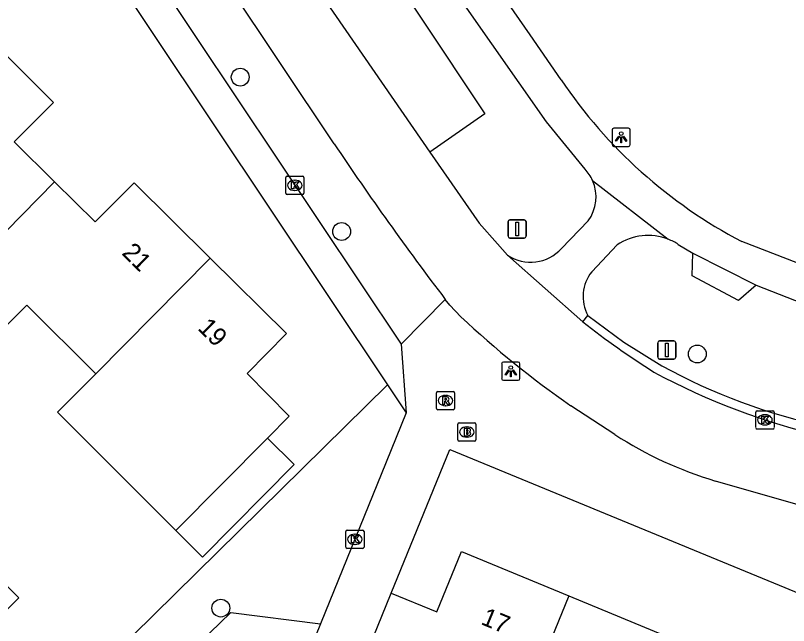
# Model space of a CAD drawing. Extents: x 157767 to 159171, y 387842 to 389425.
# Drawn here: x 158665.59 to 158708, y 388679.94 to 388713.37 of the extents above; entities that cross this region are included whole.
import ezdxf

# ---------------------------------------------------------------- set-up
doc = ezdxf.new("R2010")
doc.units = 0
for name, color, linetype in [('IMGEO_Afsluitpaal', 7, 'Continuous'), ('IMGEO_Berm_groen', 7, 'Continuous'), ('IMGEO_Boom', 7, 'Continuous'), ('IMGEO_Brandkraan', 7, 'Continuous'), ('IMGEO_Fietspad_gesloten', 7, 'Continuous'), ('IMGEO_Groenvoorziening', 7, 'Continuous'), ('IMGEO_Kolk', 7, 'Continuous'), ('IMGEO_Lichtpunt', 7, 'Continuous'), ('IMGEO_Pand', 7, 'Continuous'), ('IMGEO_Pand_nummerreeks', 7, 'Continuous'), ('IMGEO_Rioolput', 7, 'Continuous'), ('IMGEO_Voetpad_gesloten', 7, 'Continuous'), ('IMGEO_Voetpad_halfverhard', 7, 'Continuous'), ('IMGEO_Voetpad_open', 7, 'Continuous')]:
    doc.layers.add(name, color=color, linetype=linetype)

msp = doc.modelspace()

# ---------------------------------------------------------------- linework, layer by layer
at = {"layer": 'IMGEO_Afsluitpaal'}
for p, q in [((158692.611, 388701.276), (158692.611, 388702.076)), ((158692.611, 388702.076), (158692.611, 388701.276)), ((158692.711, 388702.176), (158693.501, 388702.176)), ((158693.501, 388702.176), (158692.711, 388702.176)), ((158693.601, 388702.076), (158693.601, 388701.276)), ((158693.601, 388701.276), (158693.601, 388702.076)), ((158693.501, 388701.176), (158692.711, 388701.176)), ((158692.711, 388701.176), (158693.501, 388701.176)), ((158700.82, 388694.641), (158700.82, 388695.441)), ((158700.82, 388695.441), (158700.82, 388694.641)), ((158700.92, 388695.541), (158701.71, 388695.541)), ((158701.71, 388695.541), (158700.92, 388695.541)), ((158701.81, 388695.441), (158701.81, 388694.641)), ((158701.81, 388694.641), (158701.81, 388695.441)), ((158701.71, 388694.541), (158700.92, 388694.541)), ((158700.92, 388694.541), (158701.71, 388694.541))]:
    msp.add_line(p, q, dxfattribs=at)
for points in [[(158693.031, 388702.051), (158693.181, 388702.051), (158693.181, 388701.301), (158693.031, 388701.301), (158693.031, 388702.051)], [(158701.24, 388695.416), (158701.39, 388695.416), (158701.39, 388694.666), (158701.24, 388694.666), (158701.24, 388695.416)]]:
    msp.add_lwpolyline(points, dxfattribs=at)
for centre, start, end in [((158692.711, 388702.076), 90, 180), ((158692.711, 388702.076), 90, 180), ((158693.501, 388702.076), 0, 90), ((158693.501, 388702.076), 360, 90), ((158692.711, 388701.276), 180, 270), ((158692.711, 388701.276), 180, 270), ((158693.501, 388701.276), 270, 0), ((158693.501, 388701.276), 270, 0), ((158700.92, 388695.441), 90, 180), ((158700.92, 388695.441), 90, 180), ((158701.71, 388695.441), 0, 90), ((158701.71, 388695.441), 360, 90), ((158700.92, 388694.641), 180, 270), ((158700.92, 388694.641), 180, 270), ((158701.71, 388694.641), 270, 0), ((158701.71, 388694.641), 270, 0)]:
    msp.add_arc(centre, 0.1, start, end, dxfattribs=at)
at = {"layer": 'IMGEO_Berm_groen'}
msp.add_lwpolyline([(158661.464, 388755.541), (158664, 388751.776), (158664.908, 388750), (158670.236, 388739.677), (158691.341, 388707.978), (158688.326, 388705.887)], dxfattribs=at)
at = {"layer": 'IMGEO_Boom'}
for centre in [(158677.918, 388709.993), (158683.48, 388701.534), (158702.989, 388694.821), (158676.854, 388680.898)]:
    msp.add_circle(centre, 0.489, dxfattribs=at)
at = {"layer": 'IMGEO_Brandkraan'}
for p, q in [((158689.85, 388690.12), (158689.85, 388690.972)), ((158689.925, 388691.046), (158690.777, 388691.046)), ((158690.851, 388690.972), (158690.851, 388690.12)), ((158690.338, 388690.826), (158690.363, 388690.826)), ((158690.361, 388690.266), (158690.336, 388690.266)), ((158690.777, 388690.046), (158689.925, 388690.046))]:
    msp.add_line(p, q, dxfattribs=at)
for points in [[(158689.85, 388690.12), (158689.85, 388690.972)], [(158689.925, 388691.046), (158690.777, 388691.046)], [(158690.851, 388690.972), (158690.851, 388690.12)], [(158690.198, 388690.746), (158690.198, 388690.346), (158690.411, 388690.346)], [(158690.429, 388690.746), (158690.198, 388690.746)], [(158690.377, 388690.665), (158690.323, 388690.665), (158690.323, 388690.589)], [(158690.323, 388690.589), (158690.376, 388690.589)], [(158690.385, 388690.513), (158690.323, 388690.513), (158690.323, 388690.432)], [(158690.323, 388690.432), (158690.385, 388690.432)], [(158690.777, 388690.046), (158689.925, 388690.046)]]:
    msp.add_lwpolyline(points, dxfattribs=at)
for centre, radius, start, end in [((158689.927, 388690.97), 0.0765, 91.552, 178.448), ((158689.927, 388690.97), 0.0765, 91.552, 178.448), ((158690.775, 388690.97), 0.0765, 1.552, 88.448), ((158690.775, 388690.97), 0.0765, 1.552, 88.448), ((158690.378, 388690.627), 0.0379, 267.8285, 90.9355), ((158690.386, 388690.472), 0.0404, 269.8759, 90.5077), ((158690.433, 388690.601), 0.145, 59.4692, 91.5367), ((158690.458, 388690.648), 0.0922, 285.5137, 58.1501), ((158690.463, 388690.456), 0.105, 301.3115, 78.989), ((158689.927, 388690.122), 0.0765, 181.552, 268.448), ((158689.927, 388690.122), 0.0765, 181.552, 268.448), ((158690.417, 388690.597), 0.251, 268.6676, 293.5347), ((158690.775, 388690.122), 0.0765, 271.552, 358.448), ((158690.775, 388690.122), 0.0765, 271.552, 358.448)]:
    msp.add_arc(centre, radius, start, end, dxfattribs=at)
for centre, major_axis, ratio, start_param, end_param in [((158690.337, 388690.546), (-0.387, 0.002), 0.722429, 4.712389, 7.853982), ((158690.362, 388690.546), (-0.39, 0.002), 0.717154, 1.570796, 4.712389)]:
    msp.add_ellipse(centre, major_axis=major_axis, ratio=ratio, start_param=start_param, end_param=end_param, dxfattribs=at)
at = {"layer": 'IMGEO_Fietspad_gesloten'}
for points in [[(158656.981, 388752.523), (158658.664, 388750), (158681.585, 388715.637), (158688.326, 388705.887)], [(158683.07, 388706.347), (158653.879, 388750), (158653.262, 388750.924)], [(158688.326, 388705.887), (158691.023, 388701.987), (158692.036, 388700.857), (158692.583, 388700.246)], [(158692.583, 388700.246), (158696.72, 388696.58)], [(158690.025, 388696.868), (158689.412, 388697.493), (158689.167, 388697.814)], [(158698.473, 388690.404), (158696.057, 388691.988)], [(158711.593, 388685.718), (158710.958, 388685.854), (158703.99, 388687.862)]]:
    msp.add_lwpolyline(points, dxfattribs=at)
for centre, radius, start, end in [((158825.343, 388801.559), 171.193, 213.7913, 217.30184), ((158725.303, 388734.306), 51.441, 226.7014, 235.3516), ((158724.998, 388732.543), 45.749, 231.8213, 237.7886), ((158718, 388725.803), 36.391, 241.4574, 257.1894), ((158710.221, 388708.643), 21.695, 237.2142, 253.3093)]:
    msp.add_arc(centre, radius, start, end, dxfattribs=at)
at = {"layer": 'IMGEO_Groenvoorziening'}
for points in [[(158667.363, 388674.81), (158685.994, 388693.142)], [(158669.39, 388672.914), (158677.406, 388680.665), (158682.326, 388680.036)]]:
    msp.add_lwpolyline(points, dxfattribs=at)
at = {"layer": 'IMGEO_Kolk'}
for p, q in [((158680.411, 388703.64), (158680.411, 388704.492)), ((158680.486, 388704.566), (158681.338, 388704.566)), ((158681.412, 388704.492), (158681.412, 388703.64)), ((158680.899, 388704.346), (158680.924, 388704.346)), ((158680.922, 388703.786), (158680.897, 388703.786)), ((158681.338, 388703.566), (158680.486, 388703.566)), ((158706.201, 388690.786), (158706.201, 388691.638)), ((158706.276, 388691.712), (158707.128, 388691.712)), ((158706.689, 388691.492), (158706.714, 388691.492)), ((158707.202, 388691.638), (158707.202, 388690.786)), ((158706.712, 388690.932), (158706.687, 388690.932)), ((158707.128, 388690.712), (158706.276, 388690.712)), ((158683.707, 388684.244), (158683.707, 388685.096)), ((158683.782, 388685.17), (158684.634, 388685.17)), ((158684.708, 388685.096), (158684.708, 388684.244)), ((158684.195, 388684.95), (158684.22, 388684.95)), ((158684.634, 388684.17), (158683.782, 388684.17)), ((158684.218, 388684.39), (158684.193, 388684.39))]:
    msp.add_line(p, q, dxfattribs=at)
for points in [[(158680.411, 388703.64), (158680.411, 388704.492)], [(158680.486, 388704.566), (158681.338, 388704.566)], [(158681.412, 388704.492), (158681.412, 388703.64)], [(158680.732, 388704.266), (158680.855, 388704.266), (158680.855, 388704.115), (158680.985, 388704.266), (158681.149, 388704.266), (158681.003, 388704.115), (158681.156, 388703.866), (158681.004, 388703.866), (158680.919, 388704.03), (158680.855, 388703.963), (158680.855, 388703.866), (158680.732, 388703.866), (158680.732, 388704.266)], [(158681.338, 388703.566), (158680.486, 388703.566)], [(158706.201, 388690.786), (158706.201, 388691.638)], [(158706.276, 388691.712), (158707.128, 388691.712)], [(158706.522, 388691.412), (158706.645, 388691.412), (158706.645, 388691.261), (158706.775, 388691.412), (158706.939, 388691.412), (158706.793, 388691.261), (158706.946, 388691.012), (158706.794, 388691.012), (158706.709, 388691.176), (158706.645, 388691.109), (158706.645, 388691.012), (158706.522, 388691.012), (158706.522, 388691.412)], [(158707.202, 388691.638), (158707.202, 388690.786)], [(158707.128, 388690.712), (158706.276, 388690.712)], [(158683.707, 388684.244), (158683.707, 388685.096)], [(158683.782, 388685.17), (158684.634, 388685.17)], [(158684.708, 388685.096), (158684.708, 388684.244)], [(158684.028, 388684.87), (158684.151, 388684.87), (158684.151, 388684.719), (158684.281, 388684.87), (158684.445, 388684.87), (158684.299, 388684.719), (158684.452, 388684.47), (158684.3, 388684.47), (158684.215, 388684.634), (158684.151, 388684.567), (158684.151, 388684.47), (158684.028, 388684.47), (158684.028, 388684.87)], [(158684.634, 388684.17), (158683.782, 388684.17)]]:
    msp.add_lwpolyline(points, dxfattribs=at)
for centre, start, end in [((158680.488, 388704.49), 91.552, 178.448), ((158680.488, 388704.49), 91.552, 178.448), ((158681.336, 388704.49), 1.552, 88.448), ((158681.336, 388704.49), 1.552, 88.448), ((158680.488, 388703.642), 181.552, 268.448), ((158680.488, 388703.642), 181.552, 268.448), ((158681.336, 388703.642), 271.552, 358.448), ((158681.336, 388703.642), 271.552, 358.448), ((158706.278, 388691.636), 91.552, 178.448), ((158706.278, 388691.636), 91.552, 178.448), ((158707.126, 388691.636), 1.552, 88.448), ((158707.126, 388691.636), 1.552, 88.448), ((158706.278, 388690.788), 181.552, 268.448), ((158706.278, 388690.788), 181.552, 268.448), ((158707.126, 388690.788), 271.552, 358.448), ((158707.126, 388690.788), 271.552, 358.448), ((158683.784, 388685.094), 91.552, 178.448), ((158683.784, 388685.094), 91.552, 178.448), ((158684.632, 388685.094), 1.552, 88.448), ((158684.632, 388685.094), 1.552, 88.448), ((158683.784, 388684.246), 181.552, 268.448), ((158683.784, 388684.246), 181.552, 268.448), ((158684.632, 388684.246), 271.552, 358.448), ((158684.632, 388684.246), 271.552, 358.448)]:
    msp.add_arc(centre, 0.0765, start, end, dxfattribs=at)
for centre, major_axis, ratio, start_param, end_param in [((158680.898, 388704.066), (-0.387, 0.002), 0.722429, 4.712389, 7.853982), ((158680.923, 388704.066), (-0.39, 0.002), 0.717154, 1.570796, 4.712389), ((158706.688, 388691.212), (-0.387, 0.002), 0.722429, 4.712389, 7.853982), ((158706.713, 388691.212), (-0.39, 0.002), 0.717154, 1.570796, 4.712389), ((158684.194, 388684.67), (-0.387, 0.002), 0.722429, 4.712389, 7.853982), ((158684.219, 388684.67), (-0.39, 0.002), 0.717154, 1.570796, 4.712389)]:
    msp.add_ellipse(centre, major_axis=major_axis, ratio=ratio, start_param=start_param, end_param=end_param, dxfattribs=at)
at = {"layer": 'IMGEO_Lichtpunt'}
for p, q in [((158698.318, 388707.103), (158698.318, 388706.296)), ((158698.318, 388707.103), (158698.318, 388706.296)), ((158699.22, 388707.198), (158698.412, 388707.198)), ((158699.22, 388707.198), (158698.412, 388707.198)), ((158699.314, 388706.296), (158699.314, 388707.103)), ((158699.314, 388706.296), (158699.314, 388707.103)), ((158698.412, 388706.202), (158699.22, 388706.202)), ((158698.412, 388706.202), (158699.22, 388706.202)), ((158693.162, 388694.381), (158692.354, 388694.381)), ((158693.162, 388694.381), (158692.354, 388694.381)), ((158692.26, 388694.286), (158692.26, 388693.479)), ((158692.26, 388694.286), (158692.26, 388693.479)), ((158693.256, 388693.479), (158693.256, 388694.286)), ((158693.256, 388693.479), (158693.256, 388694.286)), ((158692.354, 388693.385), (158693.162, 388693.385)), ((158692.354, 388693.385), (158693.162, 388693.385))]:
    msp.add_line(p, q, dxfattribs=at)
for points in [[(158698.692, 388706.767), (158698.731, 388706.739), (158698.543, 388706.477), (158698.505, 388706.504), (158698.692, 388706.767)], [(158698.794, 388706.719), (158698.841, 388706.719), (158698.841, 388706.397), (158698.794, 388706.397), (158698.794, 388706.719)], [(158698.904, 388706.739), (158698.942, 388706.766), (158699.129, 388706.504), (158699.09, 388706.476), (158698.904, 388706.739)], [(158692.634, 388693.95), (158692.673, 388693.922), (158692.485, 388693.66), (158692.447, 388693.687), (158692.634, 388693.95)], [(158692.736, 388693.902), (158692.783, 388693.902), (158692.783, 388693.58), (158692.736, 388693.58), (158692.736, 388693.902)], [(158692.846, 388693.922), (158692.884, 388693.949), (158693.071, 388693.687), (158693.032, 388693.659), (158692.846, 388693.922)]]:
    msp.add_lwpolyline(points, dxfattribs=at)
for centre in [(158698.817, 388706.901), (158692.759, 388694.084)]:
    msp.add_circle(centre, 0.0994, dxfattribs=at)
for centre, start, end in [((158698.412, 388707.103), 90, 180), ((158698.412, 388707.103), 90, 180), ((158699.22, 388707.103), 0, 90), ((158699.22, 388707.103), 0, 90), ((158698.412, 388706.296), 180, 270), ((158698.412, 388706.296), 180, 270), ((158699.22, 388706.296), 270, 0), ((158699.22, 388706.296), 270, 360), ((158692.354, 388694.286), 90, 180), ((158692.354, 388694.286), 90, 180), ((158693.162, 388694.286), 0, 90), ((158693.162, 388694.286), 0, 90), ((158692.354, 388693.479), 180, 270), ((158692.354, 388693.479), 180, 270), ((158693.162, 388693.479), 270, 0), ((158693.162, 388693.479), 270, 360)]:
    msp.add_arc(centre, 0.0946, start, end, dxfattribs=at)
at = {"layer": 'IMGEO_Pand'}
for points in [[(158663.503, 388712.759), (158667.676, 388708.614), (158665.52, 388706.443), (158667.737, 388704.259)], [(158667.737, 388704.259), (158661.496, 388697.925), (158661.38, 388698.04), (158657.992, 388694.645)], [(158676.277, 388700.078), (158672.106, 388704.208), (158669.958, 388702.07), (158667.737, 388704.259)], [(158676.277, 388700.078), (158669.991, 388693.733)], [(158679.41, 388690.207), (158680.605, 388691.413), (158678.294, 388693.761), (158680.454, 388695.942), (158676.277, 388700.078)], [(158657.992, 388694.645), (158660.668, 388691.976), (158664.085, 388695.379), (158666.209, 388697.494), (158669.991, 388693.733)], [(158669.991, 388693.733), (158667.89, 388691.627), (158671.697, 388687.828), (158674.388, 388685.143)], [(158679.41, 388690.207), (158674.388, 388685.143)], [(158674.388, 388685.143), (158675.844, 388683.691), (158680.87, 388688.76), (158679.41, 388690.207)], [(158659.377, 388682.541), (158662, 388685.187), (158665.766, 388681.454), (158663.143, 388678.808), (158659.377, 388682.541)], [(158686.202, 388681.709), (158688.697, 388680.693), (158690.064, 388683.998), (158695.939, 388681.569)], [(158682.047, 388671.513), (158686.202, 388681.709)], [(158695.939, 388681.569), (158692.132, 388672.259)], [(158695.939, 388681.569), (158701.688, 388679.193)]]:
    msp.add_lwpolyline(points, dxfattribs=at)
at = {"layer": 'IMGEO_Rioolput'}
for p, q in [((158688.677, 388691.845), (158688.677, 388692.697)), ((158688.752, 388692.771), (158689.604, 388692.771)), ((158689.678, 388692.697), (158689.678, 388691.845)), ((158689.165, 388692.551), (158689.19, 388692.551)), ((158689.604, 388691.771), (158688.752, 388691.771)), ((158689.188, 388691.991), (158689.163, 388691.991))]:
    msp.add_line(p, q, dxfattribs=at)
for points in [[(158688.677, 388691.845), (158688.677, 388692.697)], [(158688.752, 388692.771), (158689.604, 388692.771)], [(158689.678, 388692.697), (158689.678, 388691.845)], [(158689.266, 388692.469), (158689.014, 388692.471), (158689.014, 388692.071)], [(158689.014, 388692.071), (158689.138, 388692.071), (158689.138, 388692.233), (158689.149, 388692.233)], [(158689.192, 388692.39), (158689.138, 388692.39), (158689.138, 388692.309)], [(158689.138, 388692.309), (158689.19, 388692.309)], [(158689.196, 388692.204), (158689.267, 388692.071), (158689.407, 388692.071), (158689.342, 388692.197)], [(158689.604, 388691.771), (158688.752, 388691.771)]]:
    msp.add_lwpolyline(points, dxfattribs=at)
for centre, radius, start, end in [((158688.754, 388692.695), 0.0765, 91.552, 178.448), ((158688.754, 388692.695), 0.0765, 91.552, 178.448), ((158689.602, 388692.695), 0.0765, 1.552, 88.448), ((158689.602, 388692.695), 0.0765, 1.552, 88.448), ((158689.148, 388692.18), 0.0533, 26.0293, 88.6989), ((158689.174, 388692.498), 0.19, 274.7715, 282.9687), ((158689.198, 388692.294), 0.0964, 77.0061, 93.1865), ((158689.212, 388692.351), 0.0378, 276.6634, 79.6772), ((158689.265, 388692.359), 0.109, 350.3612, 89.416), ((158689.263, 388692.359), 0.112, 277.5842, 350.9817), ((158689.247, 388692.144), 0.108, 29.5134, 73.7905), ((158688.754, 388691.847), 0.0765, 181.552, 268.448), ((158688.754, 388691.847), 0.0765, 181.552, 268.448), ((158689.602, 388691.847), 0.0765, 271.552, 358.448), ((158689.602, 388691.847), 0.0765, 271.552, 358.448)]:
    msp.add_arc(centre, radius, start, end, dxfattribs=at)
for centre, major_axis, ratio, start_param, end_param in [((158689.164, 388692.271), (-0.387, 0.002), 0.722429, 4.712389, 7.853982), ((158689.189, 388692.271), (-0.39, 0.002), 0.717154, 1.570796, 4.712389)]:
    msp.add_ellipse(centre, major_axis=major_axis, ratio=ratio, start_param=start_param, end_param=end_param, dxfattribs=at)
at = {"layer": 'IMGEO_Voetpad_gesloten'}
for points in [[(158697.244, 388704.334), (158701.401, 388701.109)], [(158695.543, 388700.607), (158697.004, 388702.114)], [(158697.201, 388699.334), (158698.589, 388700.798)], [(158696.72, 388696.58), (158696.984, 388696.938)]]:
    msp.add_lwpolyline(points, dxfattribs=at)
for centre, radius, start, end in [((158695.213, 388703.431), 2.223, 323.6767, 23.9829), ((158700.295, 388698.244), 3.071, 68.8886, 123.7337), ((158693.857, 388702.112), 2.26, 235.6717, 318.2352), ((158698.903, 388697.972), 2.18, 141.3272, 208.3227)]:
    msp.add_arc(centre, radius, start, end, dxfattribs=at)
at = {"layer": 'IMGEO_Voetpad_halfverhard'}
for points in [[(158696.835, 388704.949), (158694.716, 388707.553), (158690.214, 388713.955), (158674.154, 388737.703)], [(158695.517, 388709.855), (158693.822, 388712.304), (158692.653, 388714)], [(158701.949, 388700.832), (158702.738, 388700.347)], [(158713.045, 388698.054), (158705.429, 388700.991)], [(158706.214, 388698.6), (158711.781, 388696.424), (158714.062, 388695.739), (158716.401, 388695.293), (158758.624, 388690.035)]]:
    msp.add_lwpolyline(points, dxfattribs=at)
for centre, radius, start, end in [((158717.932, 388724.946), 27.022, 213.951, 242.4384), ((158695.183, 388703.407), 2.26, 24.2227, 43.0283), ((158700.28, 388698.211), 3.107, 57.5136, 68.8555)]:
    msp.add_arc(centre, radius, start, end, dxfattribs=at)
at = {"layer": 'IMGEO_Voetpad_open'}
for points in [[(158653.262, 388750.924), (158651.956, 388750), (158650.751, 388749.148), (158686.739, 388695.36)], [(158650.628, 388746.02), (158685.994, 388693.142)], [(158706.214, 388698.6), (158705.252, 388697.755), (158702.714, 388699.114), (158702.738, 388700.347)], [(158702.738, 388700.347), (158706.214, 388698.6)], [(158686.739, 388695.36), (158689.167, 388697.814)], [(158696.984, 388696.938), (158698.957, 388695.478), (158701.04, 388694.178)], [(158686.739, 388695.36), (158687.022, 388691.605)], [(158685.994, 388693.142), (158687.022, 388691.605)], [(158687.022, 388691.605), (158685.925, 388688.902), (158682.326, 388680.036)], [(158686.202, 388681.709), (158689.41, 388689.584), (158720.881, 388676.641), (158721.838, 388678.935), (158746.603, 388668.726), (158747.453, 388666.872), (158745.863, 388663.04)], [(158682.326, 388680.036), (158677.385, 388667.864)]]:
    msp.add_lwpolyline(points, dxfattribs=at)
msp.add_arc((158716.843, 388723.038), 32.904, 241.2956, 258.0457, dxfattribs=at)

# ---------------------------------------------------------------- texts
at = {"layer": 'IMGEO_Pand_nummerreeks'}
for s, rotation, p in [('21', 315.2806, (158671.378, 388700.313)), ('19', 315.2806, (158675.537, 388696.196)), ('17', 337.5375, (158691.068, 388680.034))]:
    msp.add_text(s, height=1, rotation=rotation, dxfattribs=at).set_placement(p)

doc.saveas('drawing.dxf')
